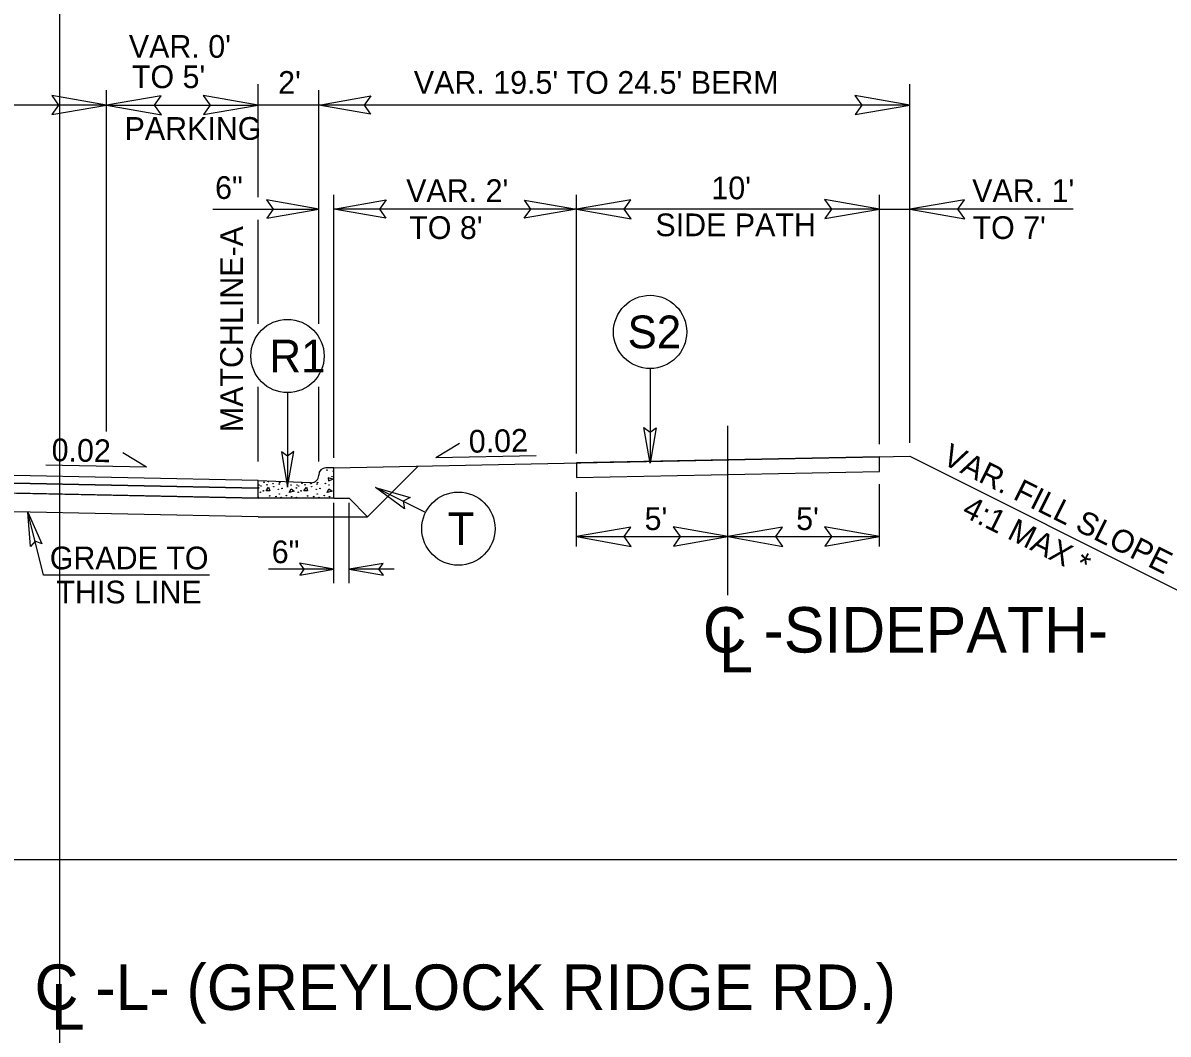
# Model space of a CAD drawing. Extents: x 1487909 to 1489267, y 497866 to 499814.
# Drawn here: x 1488973.75 to 1489011.53, y 498259.26 to 498292.62 of the extents above; entities that cross this region are included whole.
import ezdxf

# ---------------------------------------------------------------- set-up
doc = ezdxf.new("R2010")
doc.units = 0
for name, color, linetype in [('Old_Level_10', 7, 'Continuous'), ('Prop Conc 4in Sidewalk', 7, 'Continuous'), ('Prop Dimension', 7, 'Continuous'), ('Prop Dimension Text', 7, 'Continuous'), ('Prop Shade Light', 7, 'Continuous'), ('Prop Terminator CELL', 7, 'Continuous'), ('Scratch_Level_1', 7, 'Continuous'), ('Typical Curb CELL', 7, 'Continuous'), ('Typical Hinge Slope Arterial CELL', 7, 'Continuous'), ('Typical Hinge Slope Interstate CELL', 7, 'Continuous'), ('Typical ID Circle CELL', 7, 'Continuous'), ('Typical Pavement Slope CELL', 7, 'Continuous'), ('Typical Pavement Slope Information CELL', 7, 'Continuous'), ('Typical Terminator CELL', 7, 'Continuous'), ('Typical Text ID Circle CELL', 7, 'Continuous')]:
    doc.layers.add(name, color=color, linetype=linetype)

msp = doc.modelspace()

# ---------------------------------------------------------------- linework, layer by layer
at = {"layer": 'Old_Level_10'}
for p, q in [((1488981.51, 498277.277), (1488960.01, 498277.707)), ((1488981.51, 498276.944), (1488981.51, 498277.277)), ((1488973.01, 498277.114), (1488981.51, 498276.944))]:
    msp.add_line(p, q, dxfattribs=at)
at = {"layer": 'Prop Conc 4in Sidewalk'}
for p, q in [((1488992.01, 498278.103), (1489002.01, 498278.303)), ((1489002.01, 498277.822), (1489002.01, 498278.303)), ((1488992.01, 498278.103), (1488992.01, 498277.622)), ((1488992.01, 498277.622), (1489002.01, 498277.822))]:
    msp.add_line(p, q, dxfattribs=at)
at = {"layer": 'Prop Dimension'}
for p, q in [((1488976.51, 498279.144), (1488976.51, 498290.409)), ((1488981.51, 498286.868), (1488981.51, 498290.599)), ((1488983.51, 498282.698), (1488983.51, 498290.409)), ((1489003.01, 498278.769), (1489003.01, 498290.599)), ((1488976.51, 498289.909), (1488965.51, 498289.909)), ((1488976.51, 498289.909), (1488981.51, 498289.909)), ((1488983.51, 498289.909), (1488981.51, 498289.909)), ((1489003.01, 498289.909), (1488983.51, 498289.909)), ((1488984.01, 498278.269), (1488984.01, 498286.95)), ((1488992.01, 498278.414), (1488992.01, 498286.95)), ((1489002.01, 498278.725), (1489002.01, 498286.95)), ((1488980.015, 498286.479), (1488983.51, 498286.479)), ((1488992.01, 498286.479), (1488984.01, 498286.479)), ((1489002.01, 498286.479), (1488992.01, 498286.479)), ((1489002.01, 498286.479), (1489003.01, 498286.479)), ((1489008.401, 498286.479), (1489003.01, 498286.479)), ((1488981.51, 498282.698), (1488981.51, 498286.13)), ((1488981.51, 498278.148), (1488981.51, 498280.617)), ((1488983.51, 498278.148), (1488983.51, 498280.617)), ((1488997.01, 498273.746), (1488997.01, 498279.324)), ((1489002.01, 498275.352), (1489002.01, 498277.408)), ((1488984.01, 498274.137), (1488984.01, 498276.791)), ((1488984.51, 498274.137), (1488984.51, 498276.791)), ((1488992.01, 498275.352), (1488992.01, 498277.139)), ((1488974.43, 498274.399), (1488973.914, 498276.482)), ((1488992.01, 498275.672), (1488997.01, 498275.672)), ((1488997.01, 498275.672), (1489002.01, 498275.672)), ((1488984.01, 498274.597), (1488981.848, 498274.597)), ((1488985.996, 498274.597), (1488984.51, 498274.597)), ((1488979.902, 498274.399), (1488974.43, 498274.399))]:
    msp.add_line(p, q, dxfattribs=at)
at = {"layer": 'Prop Shade Light'}
for p, q in [((1489002.01, 498278.303), (1488992.01, 498278.103)), ((1489002.01, 498277.822), (1489002.01, 498278.303)), ((1488981.51, 498277.527), (1488960.01, 498277.957)), ((1488992.01, 498278.103), (1488992.01, 498277.622)), ((1488960.01, 498277.707), (1488981.51, 498277.277)), ((1488981.51, 498277.277), (1488981.51, 498277.527)), ((1488992.01, 498277.622), (1489002.01, 498277.822))]:
    msp.add_line(p, q, dxfattribs=at)
at = {"layer": 'Prop Terminator CELL'}
for points in [[(1488974.71, 498289.599), (1488976.51, 498289.909), (1488974.7, 498290.229), (1488974.93, 498289.909)], [(1488978.31, 498290.219), (1488976.51, 498289.909), (1488978.32, 498289.589), (1488978.09, 498289.909)], [(1488979.71, 498289.599), (1488981.51, 498289.909), (1488979.7, 498290.229), (1488979.93, 498289.909)], [(1488985.22, 498289.614), (1488983.51, 498289.909), (1488985.23, 498290.213), (1488985.011, 498289.909)], [(1489001.21, 498289.599), (1489003.01, 498289.909), (1489001.2, 498290.229), (1489001.43, 498289.909)], [(1488981.8, 498286.184), (1488983.51, 498286.479), (1488981.791, 498286.783), (1488982.009, 498286.479)], [(1488985.72, 498286.184), (1488984.01, 498286.479), (1488985.73, 498286.783), (1488985.511, 498286.479)], [(1488990.3, 498286.773), (1488992.01, 498286.479), (1488990.291, 498286.175), (1488990.509, 498286.479)], [(1488993.81, 498286.789), (1488992.01, 498286.479), (1488993.82, 498286.159), (1488993.59, 498286.479)], [(1489000.21, 498286.169), (1489002.01, 498286.479), (1489000.2, 498286.799), (1489000.43, 498286.479)], [(1489004.81, 498286.789), (1489003.01, 498286.479), (1489004.82, 498286.159), (1489004.59, 498286.479)], [(1488973.996, 498275.344), (1488973.914, 498276.482), (1488974.38, 498275.432), (1488974.151, 498275.524)], [(1488993.81, 498275.982), (1488992.01, 498275.672), (1488993.82, 498275.352), (1488993.59, 498275.672)], [(1488995.21, 498275.362), (1488997.01, 498275.672), (1488995.2, 498275.992), (1488995.43, 498275.672)], [(1488998.81, 498275.982), (1488997.01, 498275.672), (1488998.82, 498275.352), (1488998.59, 498275.672)], [(1489000.21, 498275.362), (1489002.01, 498275.672), (1489000.2, 498275.992), (1489000.43, 498275.672)], [(1488982.885, 498274.403), (1488984.01, 498274.597), (1488982.879, 498274.797), (1488983.022, 498274.597)], [(1488985.635, 498274.791), (1488984.51, 498274.597), (1488985.641, 498274.397), (1488985.497, 498274.597)]]:
    msp.add_lwpolyline(points, close=True, dxfattribs=at)
at = {"layer": 'Scratch_Level_1'}
for p, q in [((1488974.964, 498230.02), (1488974.964, 498335.02)), ((1488899.964, 498265.02), (1489049.964, 498265.02))]:
    msp.add_line(p, q, dxfattribs=at)
at = {"layer": 'Typical Curb CELL'}
for p, q in [((1488984.01, 498277.943), (1488983.749, 498277.943)), ((1488984.01, 498276.944), (1488984.01, 498277.943)), ((1488981.51, 498276.944), (1488981.51, 498277.527)), ((1488981.51, 498277.527), (1488983.26, 498277.454)), ((1488983.51, 498277.693), (1488983.51, 498277.704)), ((1488983.819, 498277.61), (1488983.836, 498277.519)), ((1488983.973, 498277.565), (1488983.819, 498277.61)), ((1488983.836, 498277.519), (1488983.973, 498277.565)), ((1488981.771, 498277.183), (1488981.857, 498277.303)), ((1488981.891, 498277.189), (1488981.771, 498277.183)), ((1488981.857, 498277.303), (1488981.891, 498277.189)), ((1488982.536, 498277.132), (1488982.599, 498277.247)), ((1488982.702, 498277.172), (1488982.536, 498277.132)), ((1488982.599, 498277.247), (1488982.702, 498277.172)), ((1488983.02, 498277.183), (1488983.106, 498277.303)), ((1488983.14, 498277.189), (1488983.02, 498277.183)), ((1488983.106, 498277.303), (1488983.14, 498277.189)), ((1488983.785, 498277.132), (1488983.847, 498277.247)), ((1488983.95, 498277.172), (1488983.785, 498277.132)), ((1488983.847, 498277.247), (1488983.95, 498277.172)), ((1488984.01, 498276.944), (1488981.51, 498276.944))]:
    msp.add_line(p, q, dxfattribs=at)
for centre in [(1488983.78, 498277.868), (1488983.945, 498277.651), (1488983.996, 498277.833), (1488981.527, 498277.281), (1488981.544, 498277.378), (1488981.584, 498277.138), (1488981.6, 498277.343), (1488981.68, 498277.184), (1488981.708, 498277.468), (1488981.805, 498277.383), (1488981.851, 498277.485), (1488982, 498277.422), (1488982.028, 498277.321), (1488982.177, 498277.235), (1488982.205, 498277.406), (1488982.222, 498277.457), (1488982.302, 498277.263), (1488982.479, 498277.428), (1488982.599, 498277.378), (1488982.776, 498277.281), (1488982.793, 498277.378), (1488982.833, 498277.138), (1488982.849, 498277.343), (1488982.929, 498277.184), (1488982.958, 498277.437), (1488983.054, 498277.383), (1488983.249, 498277.422), (1488983.277, 498277.321), (1488983.426, 498277.235), (1488983.454, 498277.406), (1488983.471, 498277.457), (1488983.551, 498277.263), (1488983.728, 498277.428), (1488983.848, 498277.378), (1488981.521, 498276.972), (1488981.731, 498276.95), (1488981.891, 498277.018), (1488982.097, 498276.995), (1488982.211, 498277.081), (1488982.268, 498276.967), (1488982.445, 498277.029), (1488982.616, 498276.989), (1488982.77, 498276.972), (1488982.98, 498276.95), (1488983.14, 498277.018), (1488983.346, 498276.995), (1488983.46, 498277.081), (1488983.517, 498276.967), (1488983.694, 498277.029), (1488983.865, 498276.989)]:
    msp.add_circle(centre, 0.00802, dxfattribs=at)
for centre, start, end in [((1488983.749, 498277.704), 90, 180), ((1488983.27, 498277.693), 267.6155, 0)]:
    msp.add_arc(centre, 0.24, start, end, dxfattribs=at)
at = {"layer": 'Typical Hinge Slope Arterial CELL'}
msp.add_line((1489003.01, 498278.323), (1489012.039, 498273.809), dxfattribs=at)
at = {"layer": 'Typical ID Circle CELL'}
for p, q in [((1488994.441, 498281.219), (1488994.441, 498278.096)), ((1488982.478, 498280.424), (1488982.478, 498277.301)), ((1488987.035, 498276.473), (1488985.377, 498277.297))]:
    msp.add_line(p, q, dxfattribs=at)
for centre in [(1488994.441, 498282.427), (1488982.478, 498281.632), (1488988.117, 498275.935)]:
    msp.add_circle(centre, 1.208, dxfattribs=at)
at = {"layer": 'Typical Pavement Slope CELL'}
for p, q in [((1488984.01, 498277.943), (1489003.01, 498278.323)), ((1488981.51, 498277.527), (1488960.01, 498277.957)), ((1488986.792, 498277.999), (1488985.123, 498276.33)), ((1488981.51, 498277.277), (1488960.01, 498277.707)), ((1488981.51, 498276.944), (1488960.01, 498277.374)), ((1488984.01, 498276.944), (1488984.51, 498276.944)), ((1488984.51, 498276.944), (1488985.123, 498276.33)), ((1488981.51, 498276.33), (1488960.01, 498276.76)), ((1488981.51, 498276.33), (1488985.123, 498276.33))]:
    msp.add_line(p, q, dxfattribs=at)
at = {"layer": 'Typical Pavement Slope Information CELL'}
for p, q in [((1488987.369, 498278.279), (1488988.152, 498278.753)), ((1488977.828, 498277.963), (1488977.045, 498278.436)), ((1488987.369, 498278.279), (1488990.685, 498278.346)), ((1488977.828, 498277.963), (1488974.512, 498278.029))]:
    msp.add_line(p, q, dxfattribs=at)
at = {"layer": 'Typical Terminator CELL'}
for points in [[(1488994.643, 498279.267), (1488994.441, 498278.096), (1488994.233, 498279.274), (1488994.441, 498279.124)], [(1488994.643, 498279.267), (1488994.441, 498278.096), (1488994.233, 498279.274), (1488994.441, 498279.124)], [(1488982.276, 498278.472), (1488982.478, 498277.301), (1488982.686, 498278.479), (1488982.478, 498278.329)], [(1488986.337, 498276.595), (1488985.377, 498277.297), (1488986.525, 498276.959), (1488986.298, 498276.839)]]:
    msp.add_lwpolyline(points, close=True, dxfattribs=at)

# ---------------------------------------------------------------- texts
at = {"layer": 'Prop Dimension Text'}
for s, p in [("VAR. 0' ", (1488977.246, 498291.472)), ("TO 5'", (1488977.346, 498290.472)), ("2'", (1488982.171, 498290.283)), ("VAR. 19.5' TO 24.5' BERM", (1488986.647, 498290.283)), ('PARKING', (1488977.105, 498288.765)), ('6"', (1488980.09, 498286.815)), ("VAR. 2'", (1488986.395, 498286.713)), ("10'", (1488996.463, 498286.804)), ("VAR. 1'", (1489005.067, 498286.713)), ("TO 8'", (1488986.495, 498285.494)), ('SIDE PATH', (1488994.617, 498285.585)), ("TO 7'", (1489005.077, 498285.494)), ("5'", (1488994.26, 498275.891)), ("5'", (1488999.26, 498275.891)), ('GRADE TO', (1488974.636, 498274.594)), ('6"', (1488981.959, 498274.796)), ('THIS LINE', (1488974.854, 498273.469))]:
    msp.add_text(s, height=0.75, dxfattribs=at).set_placement(p)
at = {"layer": 'Typical Hinge Slope Arterial CELL'}
for s, rotation, p in [('MATCHLINE-A', 90, (1488981.008, 498279.12)), ('VAR. FILL SLOPE', 333.4658, (1489004.036, 498278.1)), ('4:1 MAX *', 333.4658, (1489004.69, 498276.376))]:
    msp.add_text(s, height=0.75, rotation=rotation, dxfattribs=at).set_placement(p)
at = {"layer": 'Typical Hinge Slope Interstate CELL'}
for s, p in [('C -SIDEPATH-', (1488996.179, 498271.848)), ('L', (1488996.72, 498271.199)), ('C -L- (GREYLOCK RIDGE RD.)', (1488974.133, 498260.056)), ('L', (1488974.673, 498259.407))]:
    msp.add_text(s, height=1.5, dxfattribs=at).set_placement(p)
at = {"layer": 'Typical Pavement Slope Information CELL'}
for rotation, p in [(1.1457, (1488988.467, 498278.44)), (358.8543, (1488974.692, 498278.165))]:
    msp.add_text('0.02', height=0.75, rotation=rotation, dxfattribs=at).set_placement(p)
at = {"layer": 'Typical Text ID Circle CELL'}
for s, height, p in [('S2', 1.0817, (1488993.699, 498281.886)), ('R1', 1.0817, (1488981.884, 498281.091)), ('T', 1.082, (1488987.761, 498275.394))]:
    msp.add_text(s, height=height, dxfattribs=at).set_placement(p)

doc.saveas('drawing.dxf')
